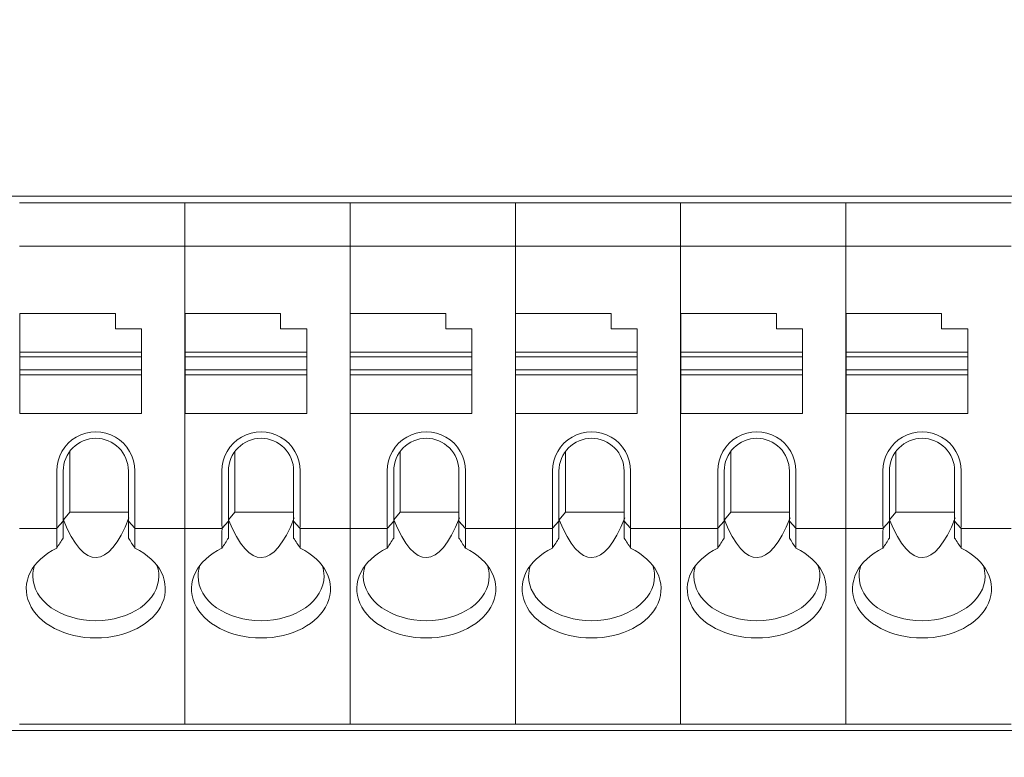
# Model space of a CAD drawing. Header units: millimetres. Extents: x -1114 to 1396, y -630 to 631.
# Tile 754 of 780: x 823 to 846, y 155 to 172. Entities that reach past the tile are written whole.
import ezdxf

# ---------------------------------------------------------------- set-up
doc = ezdxf.new("R2010")
doc.units = ezdxf.units.MM
doc.header["$MEASUREMENT"] = 0

msp = doc.modelspace()

# ---------------------------------------------------------------- linework, layer by layer
at = {"lineweight": 18}
for points, knots in [([(1038.9843, -629.7647), (1038.9843, -629.7647), (-1111.4882, -629.7647), (-1111.4882, -629.7647), (-1111.4882, -629.7647), (-1111.4882, -629.7647), (-1111.4882, 630.7883), (-1111.4882, 630.7883), (-1111.4882, 630.7883), (-1111.4882, 630.7883), (1038.9843, 630.7883), (1038.9843, 630.7883)], [0, 0, 0, 0, 0.3333333, 0.3333333, 0.3333333, 0.3333333, 0.6666667, 0.6666667, 0.6666667, 0.6666667, 1, 1, 1, 1]), ([(826.0955, 161.4898), (826.0955, 161.8114), (825.924, 162.1085), (825.6455, 162.2693), (825.6455, 162.2693), (825.3671, 162.43), (825.024, 162.43), (824.7455, 162.2693), (824.7455, 162.2693), (824.4671, 162.1085), (824.2955, 161.8114), (824.2955, 161.4898)], [0, 0, 0, 0, 0.3333333, 0.3333333, 0.3333333, 0.3333333, 0.6666667, 0.6666667, 0.6666667, 0.6666667, 1, 1, 1, 1]), ([(829.8988, 161.4898), (829.8988, 161.8114), (829.7273, 162.1085), (829.4488, 162.2693), (829.4488, 162.2693), (829.1703, 162.43), (828.8273, 162.43), (828.5488, 162.2693), (828.5488, 162.2693), (828.2703, 162.1085), (828.0988, 161.8114), (828.0988, 161.4898)], [0, 0, 0, 0, 0.3333333, 0.3333333, 0.3333333, 0.3333333, 0.6666667, 0.6666667, 0.6666667, 0.6666667, 1, 1, 1, 1]), ([(833.702, 161.4898), (833.702, 161.8114), (833.5305, 162.1085), (833.252, 162.2693), (833.252, 162.2693), (832.9736, 162.43), (832.6305, 162.43), (832.352, 162.2693), (832.352, 162.2693), (832.0736, 162.1085), (831.902, 161.8114), (831.902, 161.4898)], [0, 0, 0, 0, 0.3333333, 0.3333333, 0.3333333, 0.3333333, 0.6666667, 0.6666667, 0.6666667, 0.6666667, 1, 1, 1, 1]), ([(837.5053, 161.4898), (837.5053, 161.8114), (837.3338, 162.1085), (837.0553, 162.2693), (837.0553, 162.2693), (836.7768, 162.43), (836.4338, 162.43), (836.1553, 162.2693), (836.1553, 162.2693), (835.8768, 162.1085), (835.7053, 161.8114), (835.7053, 161.4898)], [0, 0, 0, 0, 0.3333333, 0.3333333, 0.3333333, 0.3333333, 0.6666667, 0.6666667, 0.6666667, 0.6666667, 1, 1, 1, 1]), ([(841.3086, 161.4898), (841.3086, 161.8114), (841.137, 162.1085), (840.8586, 162.2693), (840.8586, 162.2693), (840.5801, 162.43), (840.237, 162.43), (839.9586, 162.2693), (839.9586, 162.2693), (839.6801, 162.1085), (839.5086, 161.8114), (839.5086, 161.4898)], [0, 0, 0, 0, 0.3333333, 0.3333333, 0.3333333, 0.3333333, 0.6666667, 0.6666667, 0.6666667, 0.6666667, 1, 1, 1, 1]), ([(845.1118, 161.4898), (845.1118, 161.8114), (844.9403, 162.1085), (844.6618, 162.2693), (844.6618, 162.2693), (844.3834, 162.43), (844.0403, 162.43), (843.7618, 162.2693), (843.7618, 162.2693), (843.4834, 162.1085), (843.3118, 161.8114), (843.3118, 161.4898)], [0, 0, 0, 0, 0.3333333, 0.3333333, 0.3333333, 0.3333333, 0.6666667, 0.6666667, 0.6666667, 0.6666667, 1, 1, 1, 1]), ([(825.1955, 162.2398), (824.9966, 162.2398), (824.8059, 162.1608), (824.6652, 162.0202), (824.6652, 162.0202), (824.5246, 161.8795), (824.4455, 161.6888), (824.4455, 161.4898)], [0, 0, 0, 0, 0.5, 0.5, 0.5, 0.5, 1, 1, 1, 1]), ([(825.9455, 161.4898), (825.9455, 161.6888), (825.8665, 161.8795), (825.7259, 162.0202), (825.7259, 162.0202), (825.5852, 162.1608), (825.3944, 162.2398), (825.1955, 162.2398)], [0, 0, 0, 0, 0.5, 0.5, 0.5, 0.5, 1, 1, 1, 1]), ([(828.9988, 162.2398), (828.7999, 162.2398), (828.6091, 162.1608), (828.4685, 162.0202), (828.4685, 162.0202), (828.3278, 161.8795), (828.2488, 161.6888), (828.2488, 161.4898)], [0, 0, 0, 0, 0.5, 0.5, 0.5, 0.5, 1, 1, 1, 1]), ([(829.7488, 161.4898), (829.7488, 161.6888), (829.6698, 161.8795), (829.5291, 162.0202), (829.5291, 162.0202), (829.3885, 162.1608), (829.1977, 162.2398), (828.9988, 162.2398)], [0, 0, 0, 0, 0.5, 0.5, 0.5, 0.5, 1, 1, 1, 1]), ([(832.802, 162.2398), (832.6031, 162.2398), (832.4124, 162.1608), (832.2717, 162.0202), (832.2717, 162.0202), (832.1311, 161.8795), (832.052, 161.6888), (832.052, 161.4898)], [0, 0, 0, 0, 0.5, 0.5, 0.5, 0.5, 1, 1, 1, 1]), ([(833.552, 161.4898), (833.552, 161.6888), (833.473, 161.8795), (833.3324, 162.0202), (833.3324, 162.0202), (833.1917, 162.1608), (833.001, 162.2398), (832.802, 162.2398)], [0, 0, 0, 0, 0.5, 0.5, 0.5, 0.5, 1, 1, 1, 1]), ([(836.6053, 162.2398), (836.4064, 162.2398), (836.2156, 162.1608), (836.075, 162.0202), (836.075, 162.0202), (835.9343, 161.8795), (835.8553, 161.6888), (835.8553, 161.4898)], [0, 0, 0, 0, 0.5, 0.5, 0.5, 0.5, 1, 1, 1, 1]), ([(837.3553, 161.4898), (837.3553, 161.6888), (837.2763, 161.8795), (837.1356, 162.0202), (837.1356, 162.0202), (836.995, 162.1608), (836.8042, 162.2398), (836.6053, 162.2398)], [0, 0, 0, 0, 0.5, 0.5, 0.5, 0.5, 1, 1, 1, 1]), ([(840.4086, 162.2398), (840.2096, 162.2398), (840.0189, 162.1608), (839.8782, 162.0202), (839.8782, 162.0202), (839.7376, 161.8795), (839.6586, 161.6888), (839.6586, 161.4898)], [0, 0, 0, 0, 0.5, 0.5, 0.5, 0.5, 1, 1, 1, 1]), ([(841.1586, 161.4898), (841.1586, 161.6888), (841.0795, 161.8795), (840.9389, 162.0202), (840.9389, 162.0202), (840.7982, 162.1608), (840.6075, 162.2398), (840.4086, 162.2398)], [0, 0, 0, 0, 0.5, 0.5, 0.5, 0.5, 1, 1, 1, 1]), ([(844.2118, 162.2398), (844.0129, 162.2398), (843.8221, 162.1608), (843.6815, 162.0202), (843.6815, 162.0202), (843.5408, 161.8795), (843.4618, 161.6888), (843.4618, 161.4898)], [0, 0, 0, 0, 0.5, 0.5, 0.5, 0.5, 1, 1, 1, 1]), ([(844.9618, 161.4898), (844.9618, 161.6888), (844.8828, 161.8795), (844.7421, 162.0202), (844.7421, 162.0202), (844.6015, 162.1608), (844.4107, 162.2398), (844.2118, 162.2398)], [0, 0, 0, 0, 0.5, 0.5, 0.5, 0.5, 1, 1, 1, 1]), ([(824.2955, 159.7104), (823.7149, 159.4311), (823.4597, 158.9167), (823.6664, 158.4421), (823.6664, 158.4421), (823.8731, 157.9675), (824.4933, 157.6436), (825.1955, 157.6436)], [0, 0, 0, 0, 0.5, 0.5, 0.5, 0.5, 1, 1, 1, 1]), ([(825.1955, 157.6436), (825.8978, 157.6436), (826.518, 157.9675), (826.7247, 158.4421), (826.7247, 158.4421), (826.9314, 158.9167), (826.6762, 159.4311), (826.0955, 159.7104)], [0, 0, 0, 0, 0.5, 0.5, 0.5, 0.5, 1, 1, 1, 1]), ([(828.0988, 159.7104), (827.5181, 159.4311), (827.263, 158.9167), (827.4696, 158.4421), (827.4696, 158.4421), (827.6763, 157.9675), (828.2965, 157.6436), (828.9988, 157.6436)], [0, 0, 0, 0, 0.5, 0.5, 0.5, 0.5, 1, 1, 1, 1]), ([(828.9988, 157.6436), (829.7011, 157.6436), (830.3213, 157.9675), (830.5279, 158.4421), (830.5279, 158.4421), (830.7346, 158.9167), (830.4794, 159.4311), (829.8988, 159.7104)], [0, 0, 0, 0, 0.5, 0.5, 0.5, 0.5, 1, 1, 1, 1]), ([(831.902, 159.7104), (831.3214, 159.4311), (831.0662, 158.9167), (831.2729, 158.4421), (831.2729, 158.4421), (831.4796, 157.9675), (832.0998, 157.6436), (832.802, 157.6436)], [0, 0, 0, 0, 0.5, 0.5, 0.5, 0.5, 1, 1, 1, 1]), ([(832.802, 157.6436), (833.5043, 157.6436), (834.1245, 157.9675), (834.3312, 158.4421), (834.3312, 158.4421), (834.5379, 158.9167), (834.2827, 159.4311), (833.702, 159.7104)], [0, 0, 0, 0, 0.5, 0.5, 0.5, 0.5, 1, 1, 1, 1]), ([(835.7053, 159.7104), (835.1247, 159.4311), (834.8695, 158.9167), (835.0762, 158.4421), (835.0762, 158.4421), (835.2828, 157.9675), (835.903, 157.6436), (836.6053, 157.6436)], [0, 0, 0, 0, 0.5, 0.5, 0.5, 0.5, 1, 1, 1, 1]), ([(836.6053, 157.6436), (837.3076, 157.6436), (837.9278, 157.9675), (838.1345, 158.4421), (838.1345, 158.4421), (838.3411, 158.9167), (838.086, 159.4311), (837.5053, 159.7104)], [0, 0, 0, 0, 0.5, 0.5, 0.5, 0.5, 1, 1, 1, 1]), ([(839.5086, 159.7104), (838.9279, 159.4311), (838.6727, 158.9167), (838.8794, 158.4421), (838.8794, 158.4421), (839.0861, 157.9675), (839.7063, 157.6436), (840.4086, 157.6436)], [0, 0, 0, 0, 0.5, 0.5, 0.5, 0.5, 1, 1, 1, 1]), ([(840.4086, 157.6436), (841.1108, 157.6436), (841.731, 157.9675), (841.9377, 158.4421), (841.9377, 158.4421), (842.1444, 158.9167), (841.8892, 159.4311), (841.3086, 159.7104)], [0, 0, 0, 0, 0.5, 0.5, 0.5, 0.5, 1, 1, 1, 1]), ([(843.3118, 159.7104), (842.7312, 159.4311), (842.476, 158.9167), (842.6827, 158.4421), (842.6827, 158.4421), (842.8893, 157.9675), (843.5095, 157.6436), (844.2118, 157.6436)], [0, 0, 0, 0, 0.5, 0.5, 0.5, 0.5, 1, 1, 1, 1]), ([(844.2118, 157.6436), (844.9141, 157.6436), (845.5343, 157.9675), (845.741, 158.4421), (845.741, 158.4421), (845.9476, 158.9167), (845.6925, 159.4311), (845.1118, 159.7104)], [0, 0, 0, 0, 0.5, 0.5, 0.5, 0.5, 1, 1, 1, 1]), ([(823.7455, 159.0664), (823.7455, 158.7945), (823.8983, 158.5337), (824.1702, 158.3414), (824.1702, 158.3414), (824.4422, 158.1491), (824.811, 158.0411), (825.1955, 158.0411)], [0, 0, 0, 0, 0.5, 0.5, 0.5, 0.5, 1, 1, 1, 1]), ([(825.1955, 158.0411), (825.5801, 158.0411), (825.9489, 158.1491), (826.2208, 158.3414), (826.2208, 158.3414), (826.4928, 158.5337), (826.6455, 158.7945), (826.6455, 159.0664)], [0, 0, 0, 0, 0.5, 0.5, 0.5, 0.5, 1, 1, 1, 1]), ([(827.5488, 159.0664), (827.5488, 158.7945), (827.7016, 158.5337), (827.9735, 158.3414), (827.9735, 158.3414), (828.2454, 158.1491), (828.6142, 158.0411), (828.9988, 158.0411)], [0, 0, 0, 0, 0.5, 0.5, 0.5, 0.5, 1, 1, 1, 1]), ([(828.9988, 158.0411), (829.3834, 158.0411), (829.7522, 158.1491), (830.0241, 158.3414), (830.0241, 158.3414), (830.296, 158.5337), (830.4488, 158.7945), (830.4488, 159.0664)], [0, 0, 0, 0, 0.5, 0.5, 0.5, 0.5, 1, 1, 1, 1]), ([(831.352, 159.0664), (831.352, 158.7945), (831.5048, 158.5337), (831.7767, 158.3414), (831.7767, 158.3414), (832.0487, 158.1491), (832.4175, 158.0411), (832.802, 158.0411)], [0, 0, 0, 0, 0.5, 0.5, 0.5, 0.5, 1, 1, 1, 1]), ([(832.802, 158.0411), (833.1866, 158.0411), (833.5554, 158.1491), (833.8274, 158.3414), (833.8274, 158.3414), (834.0993, 158.5337), (834.252, 158.7945), (834.252, 159.0664)], [0, 0, 0, 0, 0.5, 0.5, 0.5, 0.5, 1, 1, 1, 1]), ([(835.1553, 159.0664), (835.1553, 158.7945), (835.3081, 158.5337), (835.58, 158.3414), (835.58, 158.3414), (835.8519, 158.1491), (836.2207, 158.0411), (836.6053, 158.0411)], [0, 0, 0, 0, 0.5, 0.5, 0.5, 0.5, 1, 1, 1, 1]), ([(836.6053, 158.0411), (836.9899, 158.0411), (837.3587, 158.1491), (837.6306, 158.3414), (837.6306, 158.3414), (837.9025, 158.5337), (838.0553, 158.7945), (838.0553, 159.0664)], [0, 0, 0, 0, 0.5, 0.5, 0.5, 0.5, 1, 1, 1, 1]), ([(838.9586, 159.0664), (838.9586, 158.7945), (839.1113, 158.5337), (839.3833, 158.3414), (839.3833, 158.3414), (839.6552, 158.1491), (840.024, 158.0411), (840.4086, 158.0411)], [0, 0, 0, 0, 0.5, 0.5, 0.5, 0.5, 1, 1, 1, 1]), ([(840.4086, 158.0411), (840.7931, 158.0411), (841.1619, 158.1491), (841.4339, 158.3414), (841.4339, 158.3414), (841.7058, 158.5337), (841.8586, 158.7945), (841.8586, 159.0664)], [0, 0, 0, 0, 0.5, 0.5, 0.5, 0.5, 1, 1, 1, 1]), ([(842.7618, 159.0664), (842.7618, 158.7945), (842.9146, 158.5337), (843.1865, 158.3414), (843.1865, 158.3414), (843.4584, 158.1491), (843.8272, 158.0411), (844.2118, 158.0411)], [0, 0, 0, 0, 0.5, 0.5, 0.5, 0.5, 1, 1, 1, 1]), ([(844.2118, 158.0411), (844.5964, 158.0411), (844.9652, 158.1491), (845.2371, 158.3414), (845.2371, 158.3414), (845.509, 158.5337), (845.6618, 158.7945), (845.6618, 159.0664)], [0, 0, 0, 0, 0.5, 0.5, 0.5, 0.5, 1, 1, 1, 1])]:
    msp.add_open_spline(points, degree=3, knots=knots, dxfattribs=at)
for points in [[(853.7183, 167.8137), (853.7183, 167.8137), (806.8816, 167.8137), (806.8816, 167.8137)], [(823.4423, 167.6637), (823.4423, 167.6637), (827.2455, 167.6637), (827.2455, 167.6637)], [(827.2455, 167.6637), (827.2455, 167.6637), (823.4423, 167.6637), (823.4423, 167.6637)], [(827.2455, 167.6637), (827.2455, 167.6637), (831.0488, 167.6637), (831.0488, 167.6637)], [(827.2455, 167.614), (827.2455, 167.614), (827.2455, 167.6637), (827.2455, 167.6637)], [(827.2455, 167.614), (827.2455, 167.614), (827.2455, 167.6637), (827.2455, 167.6637)], [(831.0488, 167.6637), (831.0488, 167.6637), (827.2455, 167.6637), (827.2455, 167.6637)], [(827.2455, 166.7135), (827.2455, 166.7135), (827.2455, 167.614), (827.2455, 167.614)], [(827.2455, 166.7135), (827.2455, 166.7135), (827.2455, 167.614), (827.2455, 167.614)], [(831.0488, 167.6637), (831.0488, 167.6637), (834.852, 167.6637), (834.852, 167.6637)], [(831.0488, 167.614), (831.0488, 167.614), (831.0488, 167.6637), (831.0488, 167.6637)], [(834.852, 167.6637), (834.852, 167.6637), (831.0488, 167.6637), (831.0488, 167.6637)], [(831.0488, 167.614), (831.0488, 167.614), (831.0488, 167.6637), (831.0488, 167.6637)], [(831.0488, 166.7135), (831.0488, 166.7135), (831.0488, 167.614), (831.0488, 167.614)], [(831.0488, 166.7135), (831.0488, 166.7135), (831.0488, 167.614), (831.0488, 167.614)], [(834.852, 167.6637), (834.852, 167.6637), (838.6553, 167.6637), (838.6553, 167.6637)], [(834.852, 167.614), (834.852, 167.614), (834.852, 167.6637), (834.852, 167.6637)], [(834.852, 167.614), (834.852, 167.614), (834.852, 167.6637), (834.852, 167.6637)], [(838.6553, 167.6637), (838.6553, 167.6637), (834.852, 167.6637), (834.852, 167.6637)], [(834.852, 166.7135), (834.852, 166.7135), (834.852, 167.614), (834.852, 167.614)], [(834.852, 166.7135), (834.852, 166.7135), (834.852, 167.614), (834.852, 167.614)], [(838.6553, 167.6637), (838.6553, 167.6637), (842.4586, 167.6637), (842.4586, 167.6637)], [(838.6553, 167.614), (838.6553, 167.614), (838.6553, 167.6637), (838.6553, 167.6637)], [(838.6553, 167.614), (838.6553, 167.614), (838.6553, 167.6637), (838.6553, 167.6637)], [(842.4586, 167.6637), (842.4586, 167.6637), (838.6553, 167.6637), (838.6553, 167.6637)], [(838.6553, 166.7135), (838.6553, 166.7135), (838.6553, 167.614), (838.6553, 167.614)], [(838.6553, 166.7135), (838.6553, 166.7135), (838.6553, 167.614), (838.6553, 167.614)], [(842.4586, 167.6637), (842.4586, 167.6637), (846.2618, 167.6637), (846.2618, 167.6637)], [(842.4586, 167.614), (842.4586, 167.614), (842.4586, 167.6637), (842.4586, 167.6637)], [(846.2618, 167.6637), (846.2618, 167.6637), (842.4586, 167.6637), (842.4586, 167.6637)], [(842.4586, 167.614), (842.4586, 167.614), (842.4586, 167.6637), (842.4586, 167.6637)], [(842.4586, 166.7135), (842.4586, 166.7135), (842.4586, 167.614), (842.4586, 167.614)], [(842.4586, 166.7135), (842.4586, 166.7135), (842.4586, 167.614), (842.4586, 167.614)], [(823.4423, 166.6637), (823.4423, 166.6637), (827.2455, 166.6637), (827.2455, 166.6637)], [(827.2455, 166.5933), (827.2455, 166.5933), (827.2455, 166.7135), (827.2455, 166.7135)], [(827.2455, 166.5933), (827.2455, 166.5933), (827.2455, 166.7135), (827.2455, 166.7135)], [(827.2455, 166.6637), (827.2455, 166.6637), (831.0488, 166.6637), (831.0488, 166.6637)], [(827.2455, 160.2342), (827.2455, 160.2342), (827.2455, 166.5933), (827.2455, 166.5933)], [(827.2455, 160.2342), (827.2455, 160.2342), (827.2455, 166.5933), (827.2455, 166.5933)], [(831.0488, 166.5933), (831.0488, 166.5933), (831.0488, 166.7135), (831.0488, 166.7135)], [(831.0488, 166.5933), (831.0488, 166.5933), (831.0488, 166.7135), (831.0488, 166.7135)], [(831.0488, 166.6637), (831.0488, 166.6637), (834.852, 166.6637), (834.852, 166.6637)], [(831.0488, 160.2342), (831.0488, 160.2342), (831.0488, 166.5933), (831.0488, 166.5933)], [(831.0488, 160.2342), (831.0488, 160.2342), (831.0488, 166.5933), (831.0488, 166.5933)], [(834.852, 166.5933), (834.852, 166.5933), (834.852, 166.7135), (834.852, 166.7135)], [(834.852, 166.5933), (834.852, 166.5933), (834.852, 166.7135), (834.852, 166.7135)], [(834.852, 166.6637), (834.852, 166.6637), (838.6553, 166.6637), (838.6553, 166.6637)], [(834.852, 160.2342), (834.852, 160.2342), (834.852, 166.5933), (834.852, 166.5933)], [(834.852, 160.2342), (834.852, 160.2342), (834.852, 166.5933), (834.852, 166.5933)], [(838.6553, 166.5933), (838.6553, 166.5933), (838.6553, 166.7135), (838.6553, 166.7135)], [(838.6553, 166.5933), (838.6553, 166.5933), (838.6553, 166.7135), (838.6553, 166.7135)], [(838.6553, 166.6637), (838.6553, 166.6637), (842.4586, 166.6637), (842.4586, 166.6637)], [(838.6553, 160.2342), (838.6553, 160.2342), (838.6553, 166.5933), (838.6553, 166.5933)], [(838.6553, 160.2342), (838.6553, 160.2342), (838.6553, 166.5933), (838.6553, 166.5933)], [(842.4586, 166.5933), (842.4586, 166.5933), (842.4586, 166.7135), (842.4586, 166.7135)], [(842.4586, 166.5933), (842.4586, 166.5933), (842.4586, 166.7135), (842.4586, 166.7135)], [(842.4586, 166.6637), (842.4586, 166.6637), (846.2618, 166.6637), (846.2618, 166.6637)], [(842.4586, 160.2342), (842.4586, 160.2342), (842.4586, 166.5933), (842.4586, 166.5933)], [(842.4586, 160.2342), (842.4586, 160.2342), (842.4586, 166.5933), (842.4586, 166.5933)], [(825.6455, 165.1137), (825.6455, 165.1137), (823.4455, 165.1137), (823.4455, 165.1137)], [(823.4455, 165.1137), (823.4455, 165.1137), (823.4455, 164.2229), (823.4455, 164.2229)], [(825.6455, 164.7637), (825.6455, 164.7637), (825.6455, 165.1137), (825.6455, 165.1137)], [(827.2488, 165.1137), (827.2488, 165.1137), (827.2488, 164.2229), (827.2488, 164.2229)], [(829.4488, 165.1137), (829.4488, 165.1137), (827.2488, 165.1137), (827.2488, 165.1137)], [(829.4488, 164.7637), (829.4488, 164.7637), (829.4488, 165.1137), (829.4488, 165.1137)], [(833.252, 165.1137), (833.252, 165.1137), (831.052, 165.1137), (831.052, 165.1137)], [(831.052, 165.1137), (831.052, 165.1137), (831.052, 164.2229), (831.052, 164.2229)], [(833.252, 164.7637), (833.252, 164.7637), (833.252, 165.1137), (833.252, 165.1137)], [(837.0553, 165.1137), (837.0553, 165.1137), (834.8553, 165.1137), (834.8553, 165.1137)], [(834.8553, 165.1137), (834.8553, 165.1137), (834.8553, 164.2229), (834.8553, 164.2229)], [(837.0553, 164.7637), (837.0553, 164.7637), (837.0553, 165.1137), (837.0553, 165.1137)], [(838.6586, 165.1137), (838.6586, 165.1137), (838.6586, 164.2229), (838.6586, 164.2229)], [(840.8586, 165.1137), (840.8586, 165.1137), (838.6586, 165.1137), (838.6586, 165.1137)], [(840.8586, 164.7637), (840.8586, 164.7637), (840.8586, 165.1137), (840.8586, 165.1137)], [(842.4618, 165.1137), (842.4618, 165.1137), (842.4618, 164.2229), (842.4618, 164.2229)], [(844.6618, 165.1137), (844.6618, 165.1137), (842.4618, 165.1137), (842.4618, 165.1137)], [(844.6618, 164.7637), (844.6618, 164.7637), (844.6618, 165.1137), (844.6618, 165.1137)], [(826.2455, 164.7637), (826.2455, 164.7637), (825.6455, 164.7637), (825.6455, 164.7637)], [(826.2455, 164.2229), (826.2455, 164.2229), (826.2455, 164.7637), (826.2455, 164.7637)], [(830.0488, 164.7637), (830.0488, 164.7637), (829.4488, 164.7637), (829.4488, 164.7637)], [(830.0488, 164.2229), (830.0488, 164.2229), (830.0488, 164.7637), (830.0488, 164.7637)], [(833.852, 164.7637), (833.852, 164.7637), (833.252, 164.7637), (833.252, 164.7637)], [(833.852, 164.2229), (833.852, 164.2229), (833.852, 164.7637), (833.852, 164.7637)], [(837.6553, 164.7637), (837.6553, 164.7637), (837.0553, 164.7637), (837.0553, 164.7637)], [(837.6553, 164.2229), (837.6553, 164.2229), (837.6553, 164.7637), (837.6553, 164.7637)], [(841.4586, 164.7637), (841.4586, 164.7637), (840.8586, 164.7637), (840.8586, 164.7637)], [(841.4586, 164.2229), (841.4586, 164.2229), (841.4586, 164.7637), (841.4586, 164.7637)], [(845.2618, 164.7637), (845.2618, 164.7637), (844.6618, 164.7637), (844.6618, 164.7637)], [(845.2618, 164.2229), (845.2618, 164.2229), (845.2618, 164.7637), (845.2618, 164.7637)], [(823.4455, 164.2229), (823.4455, 164.2229), (826.2455, 164.2229), (826.2455, 164.2229)], [(823.4455, 164.2229), (823.4455, 164.2229), (823.4455, 164.1137), (823.4455, 164.1137)], [(823.4455, 163.8137), (823.4455, 163.8137), (823.4455, 164.1137), (823.4455, 164.1137)], [(823.4455, 164.1137), (823.4455, 164.1137), (826.2455, 164.1137), (826.2455, 164.1137)], [(826.2455, 164.2229), (826.2455, 164.2229), (826.2455, 164.1137), (826.2455, 164.1137)], [(826.2455, 164.1137), (826.2455, 164.1137), (826.2455, 163.8137), (826.2455, 163.8137)], [(827.2488, 164.2229), (827.2488, 164.2229), (827.2488, 164.1137), (827.2488, 164.1137)], [(827.2488, 164.2229), (827.2488, 164.2229), (830.0488, 164.2229), (830.0488, 164.2229)], [(827.2488, 163.8137), (827.2488, 163.8137), (827.2488, 164.1137), (827.2488, 164.1137)], [(827.2488, 164.1137), (827.2488, 164.1137), (830.0488, 164.1137), (830.0488, 164.1137)], [(830.0488, 164.2229), (830.0488, 164.2229), (830.0488, 164.1137), (830.0488, 164.1137)], [(830.0488, 164.1137), (830.0488, 164.1137), (830.0488, 163.8137), (830.0488, 163.8137)], [(831.052, 164.2229), (831.052, 164.2229), (831.052, 164.1137), (831.052, 164.1137)], [(831.052, 164.2229), (831.052, 164.2229), (833.852, 164.2229), (833.852, 164.2229)], [(831.052, 163.8137), (831.052, 163.8137), (831.052, 164.1137), (831.052, 164.1137)], [(831.052, 164.1137), (831.052, 164.1137), (833.852, 164.1137), (833.852, 164.1137)], [(833.852, 164.2229), (833.852, 164.2229), (833.852, 164.1137), (833.852, 164.1137)], [(833.852, 164.1137), (833.852, 164.1137), (833.852, 163.8137), (833.852, 163.8137)], [(834.8553, 164.2229), (834.8553, 164.2229), (837.6553, 164.2229), (837.6553, 164.2229)], [(834.8553, 164.2229), (834.8553, 164.2229), (834.8553, 164.1137), (834.8553, 164.1137)], [(834.8553, 163.8137), (834.8553, 163.8137), (834.8553, 164.1137), (834.8553, 164.1137)], [(834.8553, 164.1137), (834.8553, 164.1137), (837.6553, 164.1137), (837.6553, 164.1137)], [(837.6553, 164.2229), (837.6553, 164.2229), (837.6553, 164.1137), (837.6553, 164.1137)], [(837.6553, 164.1137), (837.6553, 164.1137), (837.6553, 163.8137), (837.6553, 163.8137)], [(838.6586, 164.2229), (838.6586, 164.2229), (838.6586, 164.1137), (838.6586, 164.1137)], [(838.6586, 164.2229), (838.6586, 164.2229), (841.4586, 164.2229), (841.4586, 164.2229)], [(838.6586, 163.8137), (838.6586, 163.8137), (838.6586, 164.1137), (838.6586, 164.1137)], [(838.6586, 164.1137), (838.6586, 164.1137), (841.4586, 164.1137), (841.4586, 164.1137)], [(841.4586, 164.2229), (841.4586, 164.2229), (841.4586, 164.1137), (841.4586, 164.1137)], [(841.4586, 164.1137), (841.4586, 164.1137), (841.4586, 163.8137), (841.4586, 163.8137)], [(842.4618, 164.2229), (842.4618, 164.2229), (842.4618, 164.1137), (842.4618, 164.1137)], [(842.4618, 164.2229), (842.4618, 164.2229), (845.2618, 164.2229), (845.2618, 164.2229)], [(842.4618, 163.8137), (842.4618, 163.8137), (842.4618, 164.1137), (842.4618, 164.1137)], [(842.4618, 164.1137), (842.4618, 164.1137), (845.2618, 164.1137), (845.2618, 164.1137)], [(845.2618, 164.2229), (845.2618, 164.2229), (845.2618, 164.1137), (845.2618, 164.1137)], [(845.2618, 164.1137), (845.2618, 164.1137), (845.2618, 163.8137), (845.2618, 163.8137)], [(826.2455, 163.8137), (826.2455, 163.8137), (823.4455, 163.8137), (823.4455, 163.8137)], [(823.4455, 163.8137), (823.4455, 163.8137), (823.4455, 163.7046), (823.4455, 163.7046)], [(823.4455, 163.7046), (823.4455, 163.7046), (823.4455, 162.8137), (823.4455, 162.8137)], [(826.2455, 163.7046), (826.2455, 163.7046), (823.4455, 163.7046), (823.4455, 163.7046)], [(826.2455, 163.8137), (826.2455, 163.8137), (826.2455, 163.7046), (826.2455, 163.7046)], [(826.2455, 163.7046), (826.2455, 163.7046), (826.2455, 162.8137), (826.2455, 162.8137)], [(827.2488, 163.8137), (827.2488, 163.8137), (827.2488, 163.7046), (827.2488, 163.7046)], [(830.0488, 163.8137), (830.0488, 163.8137), (827.2488, 163.8137), (827.2488, 163.8137)], [(827.2488, 163.7046), (827.2488, 163.7046), (827.2488, 162.8137), (827.2488, 162.8137)], [(830.0488, 163.7046), (830.0488, 163.7046), (827.2488, 163.7046), (827.2488, 163.7046)], [(830.0488, 163.8137), (830.0488, 163.8137), (830.0488, 163.7046), (830.0488, 163.7046)], [(830.0488, 163.7046), (830.0488, 163.7046), (830.0488, 162.8137), (830.0488, 162.8137)], [(831.052, 163.8137), (831.052, 163.8137), (831.052, 163.7046), (831.052, 163.7046)], [(833.852, 163.8137), (833.852, 163.8137), (831.052, 163.8137), (831.052, 163.8137)], [(831.052, 163.7046), (831.052, 163.7046), (831.052, 162.8137), (831.052, 162.8137)], [(833.852, 163.7046), (833.852, 163.7046), (831.052, 163.7046), (831.052, 163.7046)], [(833.852, 163.8137), (833.852, 163.8137), (833.852, 163.7046), (833.852, 163.7046)], [(833.852, 163.7046), (833.852, 163.7046), (833.852, 162.8137), (833.852, 162.8137)], [(834.8553, 163.8137), (834.8553, 163.8137), (834.8553, 163.7046), (834.8553, 163.7046)], [(837.6553, 163.8137), (837.6553, 163.8137), (834.8553, 163.8137), (834.8553, 163.8137)], [(837.6553, 163.7046), (837.6553, 163.7046), (834.8553, 163.7046), (834.8553, 163.7046)], [(834.8553, 163.7046), (834.8553, 163.7046), (834.8553, 162.8137), (834.8553, 162.8137)], [(837.6553, 163.8137), (837.6553, 163.8137), (837.6553, 163.7046), (837.6553, 163.7046)], [(837.6553, 163.7046), (837.6553, 163.7046), (837.6553, 162.8137), (837.6553, 162.8137)], [(838.6586, 163.8137), (838.6586, 163.8137), (838.6586, 163.7046), (838.6586, 163.7046)], [(841.4586, 163.8137), (841.4586, 163.8137), (838.6586, 163.8137), (838.6586, 163.8137)], [(838.6586, 163.7046), (838.6586, 163.7046), (838.6586, 162.8137), (838.6586, 162.8137)], [(841.4586, 163.7046), (841.4586, 163.7046), (838.6586, 163.7046), (838.6586, 163.7046)], [(841.4586, 163.8137), (841.4586, 163.8137), (841.4586, 163.7046), (841.4586, 163.7046)], [(841.4586, 163.7046), (841.4586, 163.7046), (841.4586, 162.8137), (841.4586, 162.8137)], [(842.4618, 163.8137), (842.4618, 163.8137), (842.4618, 163.7046), (842.4618, 163.7046)], [(845.2618, 163.8137), (845.2618, 163.8137), (842.4618, 163.8137), (842.4618, 163.8137)], [(845.2618, 163.7046), (845.2618, 163.7046), (842.4618, 163.7046), (842.4618, 163.7046)], [(842.4618, 163.7046), (842.4618, 163.7046), (842.4618, 162.8137), (842.4618, 162.8137)], [(845.2618, 163.8137), (845.2618, 163.8137), (845.2618, 163.7046), (845.2618, 163.7046)], [(845.2618, 163.7046), (845.2618, 163.7046), (845.2618, 162.8137), (845.2618, 162.8137)], [(826.2455, 162.8137), (826.2455, 162.8137), (823.4455, 162.8137), (823.4455, 162.8137)], [(830.0488, 162.8137), (830.0488, 162.8137), (827.2488, 162.8137), (827.2488, 162.8137)], [(833.852, 162.8137), (833.852, 162.8137), (831.052, 162.8137), (831.052, 162.8137)], [(837.6553, 162.8137), (837.6553, 162.8137), (834.8553, 162.8137), (834.8553, 162.8137)], [(841.4586, 162.8137), (841.4586, 162.8137), (838.6586, 162.8137), (838.6586, 162.8137)], [(845.2618, 162.8137), (845.2618, 162.8137), (842.4618, 162.8137), (842.4618, 162.8137)], [(824.5955, 161.9398), (824.5955, 161.9398), (824.5955, 160.5428), (824.5955, 160.5428)], [(828.3988, 161.9398), (828.3988, 161.9398), (828.3988, 160.5428), (828.3988, 160.5428)], [(832.202, 161.9398), (832.202, 161.9398), (832.202, 160.5428), (832.202, 160.5428)], [(836.0053, 161.9398), (836.0053, 161.9398), (836.0053, 160.5428), (836.0053, 160.5428)], [(839.8086, 161.9398), (839.8086, 161.9398), (839.8086, 160.5428), (839.8086, 160.5428)], [(843.6118, 161.9398), (843.6118, 161.9398), (843.6118, 160.5428), (843.6118, 160.5428)], [(824.2955, 161.4898), (824.2955, 161.4898), (824.2955, 160.2342), (824.2955, 160.2342)], [(824.4455, 160.3345), (824.4455, 160.3345), (824.4455, 161.4898), (824.4455, 161.4898)], [(825.9455, 161.4898), (825.9455, 161.4898), (825.9455, 160.3345), (825.9455, 160.3345)], [(826.0955, 160.2342), (826.0955, 160.2342), (826.0955, 161.4898), (826.0955, 161.4898)], [(828.0988, 161.4898), (828.0988, 161.4898), (828.0988, 160.2342), (828.0988, 160.2342)], [(828.2488, 160.3345), (828.2488, 160.3345), (828.2488, 161.4898), (828.2488, 161.4898)], [(829.7488, 161.4898), (829.7488, 161.4898), (829.7488, 160.3345), (829.7488, 160.3345)], [(829.8988, 160.2342), (829.8988, 160.2342), (829.8988, 161.4898), (829.8988, 161.4898)], [(831.902, 161.4898), (831.902, 161.4898), (831.902, 160.2342), (831.902, 160.2342)], [(832.052, 160.3345), (832.052, 160.3345), (832.052, 161.4898), (832.052, 161.4898)], [(833.552, 161.4898), (833.552, 161.4898), (833.552, 160.3345), (833.552, 160.3345)], [(833.702, 160.2342), (833.702, 160.2342), (833.702, 161.4898), (833.702, 161.4898)], [(835.7053, 161.4898), (835.7053, 161.4898), (835.7053, 160.2342), (835.7053, 160.2342)], [(835.8553, 160.3345), (835.8553, 160.3345), (835.8553, 161.4898), (835.8553, 161.4898)], [(837.3553, 161.4898), (837.3553, 161.4898), (837.3553, 160.3345), (837.3553, 160.3345)], [(837.5053, 160.2342), (837.5053, 160.2342), (837.5053, 161.4898), (837.5053, 161.4898)], [(839.5086, 161.4898), (839.5086, 161.4898), (839.5086, 160.2342), (839.5086, 160.2342)], [(839.6586, 160.3345), (839.6586, 160.3345), (839.6586, 161.4898), (839.6586, 161.4898)], [(841.1586, 161.4898), (841.1586, 161.4898), (841.1586, 160.3345), (841.1586, 160.3345)], [(841.3086, 160.2342), (841.3086, 160.2342), (841.3086, 161.4898), (841.3086, 161.4898)], [(843.3118, 161.4898), (843.3118, 161.4898), (843.3118, 160.2342), (843.3118, 160.2342)], [(843.4618, 160.3345), (843.4618, 160.3345), (843.4618, 161.4898), (843.4618, 161.4898)], [(844.9618, 161.4898), (844.9618, 161.4898), (844.9618, 160.3345), (844.9618, 160.3345)], [(845.1118, 160.2342), (845.1118, 160.2342), (845.1118, 161.4898), (845.1118, 161.4898)], [(824.4491, 160.3661), (824.4491, 160.3661), (824.5955, 160.5428), (824.5955, 160.5428)], [(824.5955, 160.5428), (824.5955, 160.5428), (825.9455, 160.5428), (825.9455, 160.5428)], [(828.2523, 160.3661), (828.2523, 160.3661), (828.3988, 160.5428), (828.3988, 160.5428)], [(828.3988, 160.5428), (828.3988, 160.5428), (829.7488, 160.5428), (829.7488, 160.5428)], [(832.0556, 160.3661), (832.0556, 160.3661), (832.202, 160.5428), (832.202, 160.5428)], [(832.202, 160.5428), (832.202, 160.5428), (833.552, 160.5428), (833.552, 160.5428)], [(835.8588, 160.3661), (835.8588, 160.3661), (836.0053, 160.5428), (836.0053, 160.5428)], [(836.0053, 160.5428), (836.0053, 160.5428), (837.3553, 160.5428), (837.3553, 160.5428)], [(839.6621, 160.3661), (839.6621, 160.3661), (839.8086, 160.5428), (839.8086, 160.5428)], [(839.8086, 160.5428), (839.8086, 160.5428), (841.1585, 160.5428), (841.1585, 160.5428)], [(843.4653, 160.3661), (843.4653, 160.3661), (843.6118, 160.5428), (843.6118, 160.5428)], [(843.6118, 160.5428), (843.6118, 160.5428), (844.9618, 160.5428), (844.9618, 160.5428)], [(824.2955, 160.2342), (824.2955, 160.2118), (824.2971, 160.1898), (824.3002, 160.1691)], [(824.4455, 160.3345), (824.4455, 160.3345), (824.3002, 160.1691), (824.3002, 160.1691)], [(824.4455, 159.9439), (824.4455, 159.9439), (824.4455, 160.3345), (824.4455, 160.3345)], [(824.4491, 160.3661), (824.9264, 159.1905), (825.4843, 159.2017), (825.9596, 160.41)], [(825.9455, 159.9439), (825.9455, 159.9439), (825.9455, 160.3345), (825.9455, 160.3345)], [(825.9455, 160.3345), (825.9455, 160.3345), (826.0908, 160.1691), (826.0908, 160.1691)], [(826.0908, 160.1691), (826.0939, 160.1898), (826.0955, 160.2118), (826.0955, 160.2342)], [(827.2455, 160.114), (827.2455, 160.114), (827.2455, 160.2342), (827.2455, 160.2342)], [(827.2455, 160.114), (827.2455, 160.114), (827.2455, 160.2342), (827.2455, 160.2342)], [(828.0988, 160.2342), (828.0988, 160.2118), (828.1004, 160.1898), (828.1035, 160.1691)], [(828.2488, 160.3345), (828.2488, 160.3345), (828.1035, 160.1691), (828.1035, 160.1691)], [(828.2488, 159.9439), (828.2488, 159.9439), (828.2488, 160.3345), (828.2488, 160.3345)], [(828.2523, 160.3661), (828.7296, 159.1905), (829.2876, 159.2017), (829.7628, 160.41)], [(829.7488, 159.9439), (829.7488, 159.9439), (829.7488, 160.3345), (829.7488, 160.3345)], [(829.7488, 160.3345), (829.7488, 160.3345), (829.8941, 160.1691), (829.8941, 160.1691)], [(829.8941, 160.1691), (829.8972, 160.1898), (829.8988, 160.2118), (829.8988, 160.2342)], [(831.0488, 160.114), (831.0488, 160.114), (831.0488, 160.2342), (831.0488, 160.2342)], [(831.0488, 160.114), (831.0488, 160.114), (831.0488, 160.2342), (831.0488, 160.2342)], [(831.902, 160.2342), (831.902, 160.2118), (831.9036, 160.1898), (831.9068, 160.1691)], [(832.052, 160.3345), (832.052, 160.3345), (831.9068, 160.1691), (831.9068, 160.1691)], [(832.052, 159.9439), (832.052, 159.9439), (832.052, 160.3345), (832.052, 160.3345)], [(832.0556, 160.3661), (832.5329, 159.1905), (833.0908, 159.2017), (833.5661, 160.41)], [(833.552, 159.9439), (833.552, 159.9439), (833.552, 160.3345), (833.552, 160.3345)], [(833.552, 160.3345), (833.552, 160.3345), (833.6973, 160.1691), (833.6973, 160.1691)], [(833.6973, 160.1691), (833.7005, 160.1898), (833.702, 160.2118), (833.702, 160.2342)], [(834.852, 160.114), (834.852, 160.114), (834.852, 160.2342), (834.852, 160.2342)], [(834.852, 160.114), (834.852, 160.114), (834.852, 160.2342), (834.852, 160.2342)], [(835.7053, 160.2342), (835.7053, 160.2118), (835.7069, 160.1898), (835.71, 160.1691)], [(835.8553, 160.3345), (835.8553, 160.3345), (835.71, 160.1691), (835.71, 160.1691)], [(835.8553, 159.9439), (835.8553, 159.9439), (835.8553, 160.3345), (835.8553, 160.3345)], [(835.8588, 160.3661), (836.3361, 159.1905), (836.8941, 159.2017), (837.3693, 160.41)], [(837.3553, 159.9439), (837.3553, 159.9439), (837.3553, 160.3345), (837.3553, 160.3345)], [(837.3553, 160.3345), (837.3553, 160.3345), (837.5006, 160.1691), (837.5006, 160.1691)], [(837.5006, 160.1691), (837.5037, 160.1898), (837.5053, 160.2118), (837.5053, 160.2342)], [(838.6553, 160.114), (838.6553, 160.114), (838.6553, 160.2342), (838.6553, 160.2342)], [(838.6553, 160.114), (838.6553, 160.114), (838.6553, 160.2342), (838.6553, 160.2342)], [(839.5086, 160.2342), (839.5086, 160.2118), (839.5101, 160.1898), (839.5133, 160.1691)], [(839.6586, 160.3345), (839.6586, 160.3345), (839.5133, 160.1691), (839.5133, 160.1691)], [(839.6586, 159.9439), (839.6586, 159.9439), (839.6586, 160.3345), (839.6586, 160.3345)], [(839.6621, 160.3661), (840.1394, 159.1905), (840.6974, 159.2017), (841.1726, 160.41)], [(841.1586, 159.9439), (841.1586, 159.9439), (841.1586, 160.3345), (841.1586, 160.3345)], [(841.1586, 160.3345), (841.1586, 160.3345), (841.3038, 160.1691), (841.3038, 160.1691)], [(841.3038, 160.1691), (841.307, 160.1898), (841.3086, 160.2118), (841.3086, 160.2342)], [(842.4586, 160.114), (842.4586, 160.114), (842.4586, 160.2342), (842.4586, 160.2342)], [(842.4586, 160.114), (842.4586, 160.114), (842.4586, 160.2342), (842.4586, 160.2342)], [(843.3118, 160.2342), (843.3118, 160.2118), (843.3134, 160.1898), (843.3165, 160.1691)], [(843.4618, 160.3345), (843.4618, 160.3345), (843.3165, 160.1691), (843.3165, 160.1691)], [(843.4618, 159.9439), (843.4618, 159.9439), (843.4618, 160.3345), (843.4618, 160.3345)], [(843.4653, 160.3661), (843.9427, 159.1905), (844.5006, 159.2017), (844.9758, 160.41)], [(844.9618, 159.9439), (844.9618, 159.9439), (844.9618, 160.3345), (844.9618, 160.3345)], [(844.9618, 160.3345), (844.9618, 160.3345), (845.1071, 160.1691), (845.1071, 160.1691)], [(845.1071, 160.1691), (845.1102, 160.1898), (845.1118, 160.2118), (845.1118, 160.2342)], [(823.4423, 160.1637), (823.4423, 160.1637), (824.2995, 160.1637), (824.2995, 160.1637)], [(824.3002, 160.1691), (824.2971, 160.1484), (824.2955, 160.1298), (824.2955, 160.114)], [(824.2955, 160.114), (824.2955, 160.114), (824.2955, 159.7104), (824.2955, 159.7104)], [(826.0908, 160.1691), (826.0939, 160.1484), (826.0955, 160.1298), (826.0955, 160.114)], [(827.2455, 160.1637), (827.2455, 160.1637), (826.0916, 160.1637), (826.0916, 160.1637)], [(826.0955, 160.114), (826.0955, 160.114), (826.0955, 159.7104), (826.0955, 159.7104)], [(828.1027, 160.1637), (828.1027, 160.1637), (827.2455, 160.1637), (827.2455, 160.1637)], [(827.2455, 155.7135), (827.2455, 155.7135), (827.2455, 160.114), (827.2455, 160.114)], [(827.2455, 155.7135), (827.2455, 155.7135), (827.2455, 160.114), (827.2455, 160.114)], [(828.1035, 160.1691), (828.1004, 160.1484), (828.0988, 160.1298), (828.0988, 160.114)], [(828.0988, 160.114), (828.0988, 160.114), (828.0988, 159.7104), (828.0988, 159.7104)], [(829.8941, 160.1691), (829.8972, 160.1484), (829.8988, 160.1298), (829.8988, 160.114)], [(831.0488, 160.1637), (831.0488, 160.1637), (829.8949, 160.1637), (829.8949, 160.1637)], [(829.8988, 160.114), (829.8988, 160.114), (829.8988, 159.7104), (829.8988, 159.7104)], [(831.0488, 160.1637), (831.0488, 160.1637), (831.906, 160.1637), (831.906, 160.1637)], [(831.0488, 155.7135), (831.0488, 155.7135), (831.0488, 160.114), (831.0488, 160.114)], [(831.0488, 155.7135), (831.0488, 155.7135), (831.0488, 160.114), (831.0488, 160.114)], [(831.9068, 160.1691), (831.9036, 160.1484), (831.902, 160.1298), (831.902, 160.114)], [(831.902, 160.114), (831.902, 160.114), (831.902, 159.7104), (831.902, 159.7104)], [(833.6973, 160.1691), (833.7005, 160.1484), (833.702, 160.1298), (833.702, 160.114)], [(834.852, 160.1637), (834.852, 160.1637), (833.6981, 160.1637), (833.6981, 160.1637)], [(833.702, 160.114), (833.702, 160.114), (833.702, 159.7104), (833.702, 159.7104)], [(835.7092, 160.1637), (835.7092, 160.1637), (834.852, 160.1637), (834.852, 160.1637)], [(834.852, 155.7135), (834.852, 155.7135), (834.852, 160.114), (834.852, 160.114)], [(834.852, 155.7135), (834.852, 155.7135), (834.852, 160.114), (834.852, 160.114)], [(835.71, 160.1691), (835.7069, 160.1484), (835.7053, 160.1298), (835.7053, 160.114)], [(835.7053, 160.114), (835.7053, 160.114), (835.7053, 159.7104), (835.7053, 159.7104)], [(837.5006, 160.1691), (837.5037, 160.1484), (837.5053, 160.1298), (837.5053, 160.114)], [(838.6553, 160.1637), (838.6553, 160.1637), (837.5014, 160.1637), (837.5014, 160.1637)], [(837.5053, 160.114), (837.5053, 160.114), (837.5053, 159.7104), (837.5053, 159.7104)], [(839.5125, 160.1637), (839.5125, 160.1637), (838.6553, 160.1637), (838.6553, 160.1637)], [(838.6553, 155.7135), (838.6553, 155.7135), (838.6553, 160.114), (838.6553, 160.114)], [(838.6553, 155.7135), (838.6553, 155.7135), (838.6553, 160.114), (838.6553, 160.114)], [(839.5133, 160.1691), (839.5101, 160.1484), (839.5086, 160.1298), (839.5086, 160.114)], [(839.5086, 160.114), (839.5086, 160.114), (839.5086, 159.7104), (839.5086, 159.7104)], [(841.3038, 160.1691), (841.307, 160.1484), (841.3086, 160.1298), (841.3086, 160.114)], [(842.4586, 160.1637), (842.4586, 160.1637), (841.3046, 160.1637), (841.3046, 160.1637)], [(841.3086, 160.114), (841.3086, 160.114), (841.3086, 159.7104), (841.3086, 159.7104)], [(842.4586, 160.1637), (842.4586, 160.1637), (843.3157, 160.1637), (843.3157, 160.1637)], [(842.4586, 155.7135), (842.4586, 155.7135), (842.4586, 160.114), (842.4586, 160.114)], [(842.4586, 155.7135), (842.4586, 155.7135), (842.4586, 160.114), (842.4586, 160.114)], [(843.3165, 160.1691), (843.3134, 160.1484), (843.3118, 160.1298), (843.3118, 160.114)], [(843.3118, 160.114), (843.3118, 160.114), (843.3118, 159.7104), (843.3118, 159.7104)], [(845.1071, 160.1691), (845.1102, 160.1484), (845.1118, 160.1298), (845.1118, 160.114)], [(846.2618, 160.1637), (846.2618, 160.1637), (845.1079, 160.1637), (845.1079, 160.1637)], [(845.1118, 160.114), (845.1118, 160.114), (845.1118, 159.7104), (845.1118, 159.7104)], [(824.4455, 159.9439), (824.3956, 159.8668), (824.3456, 159.789), (824.2955, 159.7104)], [(826.0955, 159.7104), (826.0455, 159.789), (825.9955, 159.8668), (825.9455, 159.9439)], [(828.2488, 159.9439), (828.1988, 159.8668), (828.1488, 159.789), (828.0988, 159.7104)], [(829.8988, 159.7104), (829.8487, 159.789), (829.7987, 159.8668), (829.7488, 159.9439)], [(832.052, 159.9439), (832.0021, 159.8668), (831.9521, 159.789), (831.902, 159.7104)], [(833.702, 159.7104), (833.652, 159.789), (833.602, 159.8668), (833.552, 159.9439)], [(835.8553, 159.9439), (835.8054, 159.8668), (835.7554, 159.789), (835.7053, 159.7104)], [(837.5053, 159.7104), (837.4552, 159.789), (837.4052, 159.8668), (837.3553, 159.9439)], [(839.6586, 159.9439), (839.6086, 159.8668), (839.5586, 159.789), (839.5086, 159.7104)], [(841.3086, 159.7104), (841.2585, 159.789), (841.2085, 159.8668), (841.1586, 159.9439)], [(843.4618, 159.9439), (843.4119, 159.8668), (843.3619, 159.789), (843.3118, 159.7104)], [(845.1118, 159.7104), (845.0618, 159.789), (845.0118, 159.8668), (844.9618, 159.9439)], [(823.7882, 159.3132), (823.7599, 159.2325), (823.7455, 159.1496), (823.7455, 159.0664)], [(826.6455, 159.0664), (826.6455, 159.1496), (826.6312, 159.2325), (826.6029, 159.3132)], [(827.5914, 159.3132), (827.5631, 159.2325), (827.5488, 159.1496), (827.5488, 159.0664)], [(830.4488, 159.0664), (830.4488, 159.1496), (830.4345, 159.2325), (830.4062, 159.3132)], [(831.3947, 159.3132), (831.3664, 159.2325), (831.352, 159.1496), (831.352, 159.0664)], [(834.252, 159.0664), (834.252, 159.1496), (834.2377, 159.2325), (834.2094, 159.3132)], [(835.1979, 159.3132), (835.1696, 159.2325), (835.1553, 159.1496), (835.1553, 159.0664)], [(838.0553, 159.0664), (838.0553, 159.1496), (838.041, 159.2325), (838.0127, 159.3132)], [(839.0012, 159.3132), (838.9729, 159.2325), (838.9586, 159.1496), (838.9586, 159.0664)], [(841.8586, 159.0664), (841.8586, 159.1496), (841.8442, 159.2325), (841.8159, 159.3132)], [(842.8044, 159.3132), (842.7761, 159.2325), (842.7618, 159.1496), (842.7618, 159.0664)], [(845.6618, 159.0664), (845.6618, 159.1496), (845.6475, 159.2325), (845.6192, 159.3132)], [(827.2455, 155.6637), (827.2455, 155.6637), (827.2455, 155.7135), (827.2455, 155.7135)], [(827.2455, 155.6637), (827.2455, 155.6637), (827.2455, 155.7135), (827.2455, 155.7135)], [(831.0488, 155.6637), (831.0488, 155.6637), (831.0488, 155.7135), (831.0488, 155.7135)], [(831.0488, 155.6637), (831.0488, 155.6637), (831.0488, 155.7135), (831.0488, 155.7135)], [(834.852, 155.6637), (834.852, 155.6637), (834.852, 155.7135), (834.852, 155.7135)], [(834.852, 155.6637), (834.852, 155.6637), (834.852, 155.7135), (834.852, 155.7135)], [(838.6553, 155.6637), (838.6553, 155.6637), (838.6553, 155.7135), (838.6553, 155.7135)], [(838.6553, 155.6637), (838.6553, 155.6637), (838.6553, 155.7135), (838.6553, 155.7135)], [(842.4586, 155.6637), (842.4586, 155.6637), (842.4586, 155.7135), (842.4586, 155.7135)], [(842.4586, 155.6637), (842.4586, 155.6637), (842.4586, 155.7135), (842.4586, 155.7135)], [(853.7183, 155.5137), (853.7183, 155.5137), (806.8816, 155.5137), (806.8816, 155.5137)], [(827.2455, 155.6637), (827.2455, 155.6637), (823.4423, 155.6637), (823.4423, 155.6637)], [(823.4423, 155.6637), (823.4423, 155.6637), (827.2455, 155.6637), (827.2455, 155.6637)], [(831.0488, 155.6637), (831.0488, 155.6637), (827.2455, 155.6637), (827.2455, 155.6637)], [(827.2455, 155.6637), (827.2455, 155.6637), (831.0488, 155.6637), (831.0488, 155.6637)], [(834.852, 155.6637), (834.852, 155.6637), (831.0488, 155.6637), (831.0488, 155.6637)], [(831.0488, 155.6637), (831.0488, 155.6637), (834.852, 155.6637), (834.852, 155.6637)], [(838.6553, 155.6637), (838.6553, 155.6637), (834.852, 155.6637), (834.852, 155.6637)], [(834.852, 155.6637), (834.852, 155.6637), (838.6553, 155.6637), (838.6553, 155.6637)], [(842.4586, 155.6637), (842.4586, 155.6637), (838.6553, 155.6637), (838.6553, 155.6637)], [(838.6553, 155.6637), (838.6553, 155.6637), (842.4586, 155.6637), (842.4586, 155.6637)], [(846.2618, 155.6637), (846.2618, 155.6637), (842.4586, 155.6637), (842.4586, 155.6637)], [(842.4586, 155.6637), (842.4586, 155.6637), (846.2618, 155.6637), (846.2618, 155.6637)]]:
    msp.add_open_spline(points, degree=3, dxfattribs=at)

doc.saveas('drawing.dxf')
